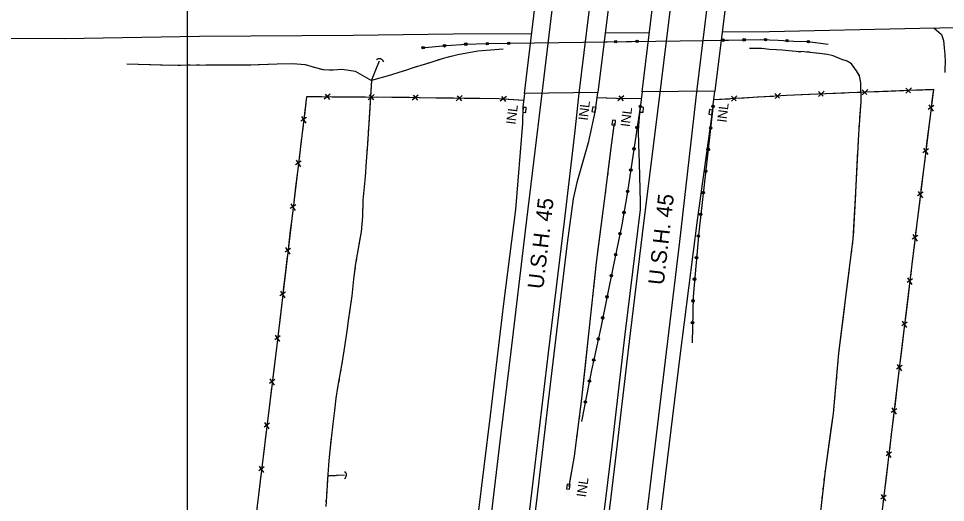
# Model space of a CAD drawing. Extents: x 353423 to 364002, y 127000 to 201942.
# Drawn here: x 361393 to 361981, y 142536 to 142843 of the extents above; entities that cross this region are included whole.
import ezdxf

# ---------------------------------------------------------------- set-up
doc = ezdxf.new("R2010")
doc.units = 0
for name, color, linetype in [('E_DTM_SlopeBottom', 7, 'Continuous'), ('E_DTM_SlopeTop', 7, 'Continuous'), ('E_LAND_TreeLine', 7, 'Continuous'), ('E_MISCPROP', 7, 'Continuous'), ('E_RW_IP', 7, 'Continuous'), ('E_STRUCT_WingWall', 7, 'Continuous')]:
    doc.layers.add(name, color=color, linetype=linetype)

msp = doc.modelspace()

# ---------------------------------------------------------------- linework, layer by layer
at = {"layer": 'E_DTM_SlopeBottom'}
for p, q in [((361955.75, 142796.06), (361959.32, 142799.42)), ((361955.79, 142799.28), (361958.7, 142796.24)), ((361590.51, 142795.32), (361586.74, 142792.13)), ((361590.29, 142792.08), (361587.54, 142795.3)), ((361618.43, 142795.13), (361614.69, 142791.89)), ((361618.24, 142791.88), (361615.45, 142795.07)), ((361646.39, 142794.86), (361642.6, 142791.68)), ((361646.15, 142791.62), (361643.41, 142794.85)), ((361674.31, 142794.45), (361670.54, 142791.24)), ((361674.1, 142791.2), (361671.33, 142794.41)), ((361702.32, 142793.89), (361698.4, 142790.88)), ((361701.95, 142790.66), (361699.35, 142794)), ((361776.77, 142794.34), (361772.98, 142791.14)), ((361776.55, 142791.09), (361773.79, 142794.32)), ((361845.11, 142794.09), (361848.08, 142791.12)), ((361845.14, 142790.87), (361848.63, 142794.31)), ((361872.75, 142795.79), (361875.72, 142792.81)), ((361872.78, 142792.56), (361876.27, 142796)), ((361900.41, 142793.85), (361903.97, 142797.23)), ((361900.45, 142797.08), (361903.35, 142794.04)), ((361928.08, 142794.98), (361931.64, 142798.34)), ((361928.12, 142798.21), (361931.02, 142795.16)), ((361973.49, 142788.09), (361970.02, 142785.72)), ((361970.32, 142788.65), (361973.06, 142784.59)), ((361575.41, 142780.59), (361571.92, 142778.19)), ((361572.21, 142781.15), (361574.98, 142777.06)), ((361970.11, 142760.6), (361966.64, 142758.23)), ((361966.94, 142761.17), (361969.68, 142757.1)), ((361572.04, 142752.86), (361568.54, 142750.46)), ((361568.83, 142753.42), (361571.6, 142749.33)), ((361966.73, 142733.12), (361963.26, 142730.74)), ((361963.56, 142733.68), (361966.3, 142729.62)), ((361568.66, 142725.13), (361565.16, 142722.73)), ((361565.45, 142725.69), (361568.23, 142721.6)), ((361963.36, 142705.63), (361959.9, 142703.25)), ((361960.19, 142706.18), (361962.94, 142702.13)), ((361565.35, 142697.4), (361561.87, 142694.98)), ((361562.15, 142697.95), (361564.94, 142693.86)), ((361960.04, 142678.14), (361956.57, 142675.76)), ((361956.86, 142678.69), (361959.61, 142674.64)), ((361562.09, 142669.65), (361558.6, 142667.24)), ((361558.88, 142670.2), (361561.67, 142666.12)), ((361956.71, 142650.64), (361953.25, 142648.26)), ((361953.53, 142651.2), (361956.29, 142647.14)), ((361558.82, 142641.91), (361555.33, 142639.49)), ((361555.61, 142642.46), (361558.4, 142638.38)), ((361953.38, 142623.15), (361949.92, 142620.77)), ((361950.21, 142623.7), (361952.96, 142619.65)), ((361555.45, 142614.17), (361551.95, 142611.77)), ((361552.25, 142614.73), (361555.02, 142610.64)), ((361950.06, 142595.65), (361946.6, 142593.27)), ((361946.88, 142596.21), (361949.64, 142592.15)), ((361552.06, 142586.44), (361548.56, 142584.04)), ((361548.85, 142587), (361551.62, 142582.91)), ((361946.73, 142568.16), (361943.27, 142565.78)), ((361943.56, 142568.71), (361946.31, 142564.66)), ((361548.67, 142558.71), (361545.17, 142556.31)), ((361545.46, 142559.27), (361548.24, 142555.18)), ((361943.41, 142540.66), (361939.95, 142538.28)), ((361940.23, 142541.22), (361942.98, 142537.16))]:
    msp.add_line(p, q, dxfattribs=at)
for points in [[(361760.35, 142796.52), (361713.85, 142795.74), (361725.73, 142894.55), (361772.51, 142895.42), (361760.35, 142796.52)], [(361834.67, 142797.35), (361788.45, 142796.85), (361800.51, 142895.99), (361846.79, 142895.82), (361834.67, 142797.35)], [(361713.34, 142791.46), (361697.52, 142792.44), (361658.2, 142792.89), (361635.67, 142793.32), (361598.68, 142793.45), (361575.51, 142793.8), (361566.05, 142716.13), (361556.6, 142635.92), (361549.03, 142574.09), (361536.29, 142469.74), (361530.89, 142422.24), (361526.2, 142385.1), (361523.76, 142364.3), (361522.64, 142353.1), (361525.07, 142302.08), (361527.65, 142245.3), (361532.31, 142149.08), (361536.23, 142050.68), (361528.83, 141990.1), (361518.84, 141902.54)], [(361585.05, 142793.66), (361575.51, 142793.8), (361575.29, 142792.01)], [(361601.63, 142793.44), (361598.68, 142793.45), (361591.65, 142793.56)], [(361612.98, 142793.4), (361601.63, 142793.44)], [(361629.57, 142793.35), (361619.58, 142793.38)], [(361640.92, 142793.22), (361635.67, 142793.32), (361629.57, 142793.35)], [(361657.5, 142792.9), (361647.52, 142793.1)], [(361713.85, 142795.74), (361712.83, 142787.23)], [(361759.16, 142786.82), (361760.35, 142796.52)], [(361787.91, 142792.42), (361772.15, 142792.67), (361759.92, 142793.01)], [(361771.29, 142792.69), (361759.92, 142793.01)], [(361788.45, 142796.85), (361787.46, 142788.72)], [(361834, 142791.92), (361880.06, 142794.74), (361919.61, 142796.38), (361973.27, 142798.47), (361962.58, 142711.57), (361951.22, 142617.71), (361935.91, 142491.05), (361929.65, 142439.04), (361914.23, 142307.69), (361885.97, 142213.28), (361860.37, 142126.24), (361828.59, 142016.47), (361820.96, 141948.22), (361815.27, 141902.13)], [(361833.6, 142788.68), (361834.67, 142797.35)], [(361850.41, 142792.92), (361861.64, 142793.61)], [(361861.64, 142793.61), (361871.52, 142794.22)], [(361878.05, 142794.62), (361880.06, 142794.74), (361889.3, 142795.12)], [(361889.3, 142795.12), (361899.19, 142795.53)], [(361905.72, 142795.8), (361916.97, 142796.27)], [(361916.97, 142796.27), (361919.61, 142796.38), (361926.86, 142796.66)], [(361933.4, 142796.92), (361944.64, 142797.36)], [(361944.64, 142797.36), (361954.53, 142797.74)], [(361961.07, 142797.99), (361972.32, 142798.43)], [(361972.32, 142798.43), (361973.27, 142798.47), (361972.17, 142789.59)], [(361575.29, 142792.01), (361574.08, 142782.1)], [(361668.85, 142792.77), (361658.2, 142792.89), (361657.5, 142792.9)], [(361685.43, 142792.58), (361675.45, 142792.69)], [(361696.78, 142792.45), (361685.43, 142792.58)], [(361713.34, 142791.46), (361703.37, 142792.08)], [(361756.59, 142784.46), (361758.54, 142784.04), (361759.17, 142786.97), (361757.22, 142787.39), (361756.59, 142784.46)], [(361787.91, 142792.42), (361777.91, 142792.58)], [(361834, 142791.92), (361843.88, 142792.52)], [(361714.87, 142786.82), (361712.88, 142786.93), (361712.71, 142783.94), (361714.71, 142783.83), (361714.87, 142786.82)], [(361789.3, 142786.86), (361787.31, 142787.05), (361787.03, 142784.06), (361789.03, 142783.88), (361789.3, 142786.86)], [(361830.75, 142782.61), (361832.73, 142782.33), (361833.14, 142785.31), (361831.16, 142785.58), (361830.75, 142782.61)], [(361971.37, 142783.09), (361970, 142771.92)], [(361573.28, 142775.55), (361571.91, 142764.28)], [(361769.31, 142775.88), (361771.29, 142775.64), (361771.66, 142778.61), (361769.68, 142778.86), (361769.31, 142775.88)], [(361970, 142771.92), (361968.79, 142762.1)], [(361571.91, 142764.28), (361570.7, 142754.37)], [(361967.99, 142755.6), (361966.62, 142744.43)], [(361569.91, 142747.81), (361568.53, 142736.55)], [(361966.62, 142744.43), (361965.41, 142734.61)], [(361568.53, 142736.55), (361567.33, 142726.64)], [(361964.61, 142728.12), (361963.24, 142716.95)], [(361566.53, 142720.08), (361566.05, 142716.13), (361565.18, 142708.81)], [(361963.24, 142716.95), (361962.58, 142711.57), (361962.04, 142707.12)], [(361565.18, 142708.81), (361564.02, 142698.9)], [(361961.26, 142700.63), (361959.9, 142689.45)], [(361563.24, 142692.34), (361561.92, 142681.07)], [(361959.9, 142689.45), (361958.72, 142679.63)], [(361561.92, 142681.07), (361560.75, 142671.15)], [(361957.93, 142673.13), (361956.58, 142661.96)], [(361559.98, 142664.6), (361558.65, 142653.32)], [(361956.58, 142661.96), (361955.39, 142652.13)], [(361558.65, 142653.32), (361557.48, 142643.41)], [(361954.6, 142645.64), (361953.25, 142634.46)], [(361556.71, 142636.85), (361556.6, 142635.92), (361555.33, 142625.58)], [(361953.25, 142634.46), (361952.06, 142624.64)], [(361555.33, 142625.58), (361554.12, 142615.68)], [(361951.28, 142618.14), (361951.22, 142617.71), (361949.92, 142606.97)], [(361553.32, 142609.12), (361551.94, 142597.86)], [(361949.92, 142606.97), (361948.74, 142597.14)], [(361551.94, 142597.86), (361550.73, 142587.95)], [(361947.95, 142590.65), (361946.6, 142579.48)], [(361549.92, 142581.4), (361549.03, 142574.09), (361548.54, 142570.13)], [(361946.6, 142579.48), (361945.41, 142569.65)], [(361548.54, 142570.13), (361547.34, 142560.22)], [(361944.63, 142563.15), (361943.28, 142551.98)], [(361546.54, 142553.67), (361545.16, 142542.4)], [(361943.28, 142551.98), (361942.09, 142542.15)], [(361740.42, 142544.88), (361742.4, 142544.6), (361742.81, 142547.57), (361740.83, 142547.85), (361740.42, 142544.88)], [(361545.16, 142542.4), (361543.95, 142532.49)]]:
    msp.add_lwpolyline(points, dxfattribs=at)
for centre, radius, start, end in [((361621.67, 142814.79), 3.04, 21.57066, 127.81023), ((361598.04, 142553.52), 2.77, 306.156, 52.39556)]:
    msp.add_arc(centre, radius, start, end, dxfattribs=at)
at = {"layer": 'E_DTM_SlopeTop'}
for points in [[(361717.25, 141911.21), (361736.84, 142075.01), (361748.11, 142167.83), (361756.92, 142242.78), (361769.37, 142344.86), (361785.08, 142475.67), (361798.41, 142585.81), (361812.43, 142701.79), (361823.46, 142798.67), (361838.06, 142918.21), (361850.79, 143022.62), (361867.68, 143162.74), (361883.41, 143295.3), (361897.31, 143408.97), (361910.94, 143520.65), (361925.45, 143642.66), (361940.04, 143762.39), (361956.29, 143899.14)], [(361619.98, 141919.6), (361642.06, 142103.21), (361648.02, 142155.44), (361656.62, 142225.79), (361663.46, 142284.57), (361672.36, 142357.55), (361681.24, 142431.07), (361689.44, 142499.97), (361699.02, 142580.17), (361705.31, 142631.91), (361714.51, 142708.58), (361725.12, 142795.89), (361737.29, 142898.23), (361748.13, 142986.83), (361757.86, 143069.24), (361767.99, 143152.26), (361778.01, 143233.75), (361788.06, 143318.61), (361800.5, 143421.86), (361812.98, 143525.72), (361822.96, 143609.22), (361835.38, 143711.55), (361847.11, 143810.81), (361856.63, 143888.02)], [(361929.63, 143878.65), (361913.61, 143745.82), (361902.39, 143652.41), (361891.82, 143564.17), (361880.54, 143472.41), (361868.42, 143371.11), (361857.64, 143279.95), (361846.68, 143189.76), (361835.45, 143097.72), (361826, 143017.51), (361820, 142970.64), (361814.38, 142918.39), (361811.3, 142891.18), (361799.14, 142791.2), (361789.32, 142713.49), (361780.26, 142638.42), (361771.35, 142562.49), (361761.34, 142480.1), (361747.9, 142369.11), (361734.47, 142258.33), (361719.15, 142130.41), (361701.71, 141985.26), (361693.27, 141913.82)], [(361643.1, 141914.92), (361662.93, 142079.76), (361672.45, 142159.94), (361682.48, 142244.43), (361693.84, 142338.25), (361706.13, 142440.77), (361718.44, 142542.21), (361729.11, 142631.07), (361739.22, 142714.58), (361745.99, 142772.04), (361748.46, 142796.02), (361761.21, 142899.57)], [(361765, 142834.38), (361793.04, 142834.59)], [(361839.3, 142834.95), (361869.26, 142835.18), (361964.7, 142837.4), (362054.14, 142838.83)], [(359777.35, 142816.6), (359819.85, 142816.79), (359905.51, 142816.83), (359991.39, 142817.56), (360067.13, 142817.86), (360148.5, 142819.18), (360231.35, 142820.12), (360317.67, 142820.49), (360437.6, 142821.49), (360550.29, 142822.64), (360688.76, 142824.38), (360777.66, 142824.96), (360891.84, 142826.64), (360995.34, 142827.66), (361094.31, 142828.74), (361182.46, 142829.57), (361306.64, 142830.92), (361422.09, 142830.84), (361507.58, 142832.17), (361604.97, 142832.83), (361668.59, 142833.63), (361718.45, 142834.01)], [(361712.83, 142787.23), (361712.45, 142776.67), (361708.02, 142722.2), (361700.56, 142662.5), (361691.95, 142591.27), (361684.08, 142526.14), (361673.63, 142441.25), (361663.3, 142354.1), (361650.67, 142248.78), (361637.3, 142135.37), (361623.28, 142021.51), (361611.29, 141920.96)], [(361690.57, 141914.42), (361704.31, 142030.13), (361712.11, 142096.19), (361719.97, 142160.84), (361728.09, 142230.1), (361737.68, 142308.39), (361750.07, 142413.2), (361759.65, 142491.73), (361769, 142567.91), (361777.73, 142643.03), (361787.36, 142722.21), (361787.42, 142726.92), (361786.83, 142751.5), (361786.32, 142763.61), (361786.24, 142772.1), (361786.48, 142778.04), (361787.46, 142788.72)], [(361833.6, 142788.68), (361823.48, 142715.34), (361812.43, 142628.95), (361800.94, 142535.54), (361790.38, 142444.03), (361774.36, 142312.73), (361758.32, 142179.05), (361739.54, 142025.53), (361726.21, 141910.72)], [(361759.16, 142786.82), (361754.24, 142764.56), (361747.1, 142739.32), (361744.6, 142728.89), (361740.8, 142700.68), (361735.44, 142655.19), (361728.88, 142600.46), (361721.87, 142540.68), (361714.21, 142479.02), (361705.56, 142406.43), (361696.39, 142330.82), (361687.15, 142253.75), (361677.55, 142172.79), (361667.16, 142085.33), (361654.75, 141984)]]:
    msp.add_lwpolyline(points, dxfattribs=at)
at = {"layer": 'E_LAND_TreeLine'}
msp.add_line((361500, 141500), (361500, 144000), dxfattribs=at)
at = {"layer": 'E_MISCPROP'}
for points in [[(361973.5, 142837.55), (361978.4, 142833.31), (361979.61, 142829.52), (361980.12, 142824.82), (361980.46, 142820.65), (361980.67, 142815.89), (361980.6, 142811.34), (361980.54, 142809.23)], [(361648.51, 142824.8), (361664.19, 142826.23), (361676.9, 142827.18), (361689.38, 142827.5), (361843.26, 142829.74), (361863.86, 142830.06), (361874.73, 142829.62), (361884.77, 142829.08), (361893.7, 142828.8), (361906.44, 142827.19)], [(361764.29, 142828.59), (361792.36, 142829)], [(361838.65, 142829.67), (361843.26, 142829.74), (361863.86, 142830.06), (361874.73, 142829.62), (361884.77, 142829.08), (361893.7, 142828.8), (361906.44, 142827.19)], [(361648.51, 142824.8), (361664.19, 142826.23), (361676.9, 142827.18), (361689.38, 142827.5), (361717.72, 142827.91)], [(361787.46, 142788.72), (361779.27, 142733.34), (361775.54, 142712.32), (361770.09, 142686.04), (361762.22, 142647.3), (361756.34, 142620.05), (361749.94, 142587.47)], [(361787.46, 142788.72), (361779.27, 142733.34), (361775.54, 142712.32), (361770.09, 142686.04), (361762.22, 142647.3), (361756.34, 142620.05), (361749.94, 142587.47)], [(361833.6, 142788.68), (361824.35, 142707.85), (361820.77, 142666.94), (361820.13, 142637.55)], [(361833.6, 142788.68), (361824.35, 142707.85), (361820.77, 142666.94), (361820.13, 142637.55)]]:
    msp.add_lwpolyline(points, dxfattribs=at)
for centre, radius in [((361690.18, 142827.51), 0.791), ((361703.76, 142827.71), 0.791), ((361771.7, 142828.7), 0.791), ((361771.7, 142828.7), 0.399), ((361785.28, 142828.89), 0.791), ((361785.28, 142828.9), 0.399), ((361839.63, 142829.69), 0.791), ((361839.63, 142829.69), 0.399), ((361853.22, 142829.89), 0.791), ((361853.22, 142829.89), 0.399), ((361866.8, 142829.94), 0.791), ((361866.8, 142829.94), 0.399), ((361880.37, 142829.31), 0.791), ((361880.37, 142829.31), 0.399), ((361893.95, 142828.77), 0.791), ((361893.95, 142828.77), 0.399), ((361649.51, 142824.9), 0.791), ((361649.51, 142824.9), 0.399), ((361663.04, 142826.13), 0.791), ((361663.04, 142826.13), 0.399), ((361676.59, 142827.16), 0.791), ((361676.59, 142827.16), 0.399), ((361690.18, 142827.51), 0.399), ((361703.76, 142827.71), 0.399), ((361787.32, 142787.73), 0.795), ((361787.32, 142787.73), 0.401), ((361833.49, 142787.67), 0.804), ((361833.49, 142787.67), 0.405), ((361785.32, 142774.22), 0.795), ((361785.32, 142774.22), 0.401), ((361831.92, 142773.96), 0.804), ((361831.92, 142773.96), 0.405), ((361783.32, 142760.71), 0.795), ((361783.32, 142760.71), 0.401), ((361830.35, 142760.25), 0.804), ((361830.35, 142760.25), 0.405), ((361781.32, 142747.21), 0.795), ((361781.32, 142747.21), 0.401), ((361828.78, 142746.53), 0.804), ((361828.78, 142746.53), 0.405), ((361779.32, 142733.7), 0.795), ((361779.32, 142733.7), 0.401), ((361827.21, 142732.82), 0.804), ((361827.21, 142732.82), 0.405), ((361776.95, 142720.26), 0.795), ((361776.95, 142720.26), 0.401), ((361825.64, 142719.11), 0.804), ((361825.64, 142719.11), 0.405), ((361774.41, 142706.85), 0.795), ((361774.41, 142706.85), 0.401), ((361824.14, 142705.39), 0.804), ((361824.14, 142705.39), 0.405), ((361771.63, 142693.48), 0.795), ((361771.63, 142693.48), 0.401), ((361822.93, 142691.64), 0.804), ((361822.93, 142691.64), 0.405), ((361768.89, 142680.11), 0.795), ((361768.89, 142680.11), 0.401), ((361821.73, 142677.89), 0.804), ((361821.73, 142677.89), 0.405), ((361766.17, 142666.73), 0.795), ((361766.17, 142666.73), 0.401), ((361820.7, 142664.13), 0.804), ((361820.71, 142664.13), 0.405), ((361763.45, 142653.35), 0.795), ((361763.45, 142653.35), 0.401), ((361820.41, 142650.33), 0.804), ((361820.41, 142650.33), 0.405), ((361760.64, 142639.99), 0.795), ((361760.64, 142639.99), 0.401), ((361757.76, 142626.64), 0.795), ((361757.76, 142626.64), 0.401), ((361755.01, 142613.27), 0.795), ((361755.01, 142613.27), 0.401), ((361752.38, 142599.88), 0.795), ((361752.38, 142599.87), 0.401)]:
    msp.add_circle(centre, radius, dxfattribs=at)
at = {"layer": 'E_STRUCT_WingWall'}
for points in [[(361700.2, 142823.87), (361684.24, 142822.64), (361671.5, 142820.44), (361662.26, 142818.11), (361653.8, 142815.28), (361647.99, 142813.58), (361642.52, 142811.96), (361638.2, 142810.44), (361634.07, 142809.15), (361628.68, 142807.4), (361616.73, 142804.15), (361621.75, 142816.52)], [(361700.2, 142823.87), (361684.24, 142822.64), (361671.5, 142820.44), (361664.6, 142818.7)], [(361900.54, 142519.62), (361904.76, 142556.12), (361909.84, 142592.68), (361913.37, 142631.02), (361917.51, 142665.06), (361922.44, 142703.27), (361924.03, 142733.11), (361925.98, 142769.95), (361927.41, 142790.68), (361927.21, 142802.69), (361926.37, 142807.13), (361924.57, 142810.3), (361921.38, 142814.7), (361918.56, 142816.24), (361915.14, 142817.47), (361909.66, 142819.64), (361906.05, 142820.57), (361901.11, 142821.2), (361895.04, 142821.95), (361891.26, 142822.28), (361886.21, 142822.4), (361881.61, 142822.85), (361877.4, 142823.34), (361873.8, 142823.58), (361869.32, 142823.85), (361864.41, 142824.3), (361860.39, 142824.41), (361857.57, 142824.39), (361856.51, 142824.38)], [(361883.7, 142822.65), (361881.61, 142822.85), (361877.4, 142823.34), (361873.8, 142823.58), (361869.32, 142823.85), (361864.41, 142824.3), (361860.39, 142824.41), (361857.57, 142824.39), (361856.51, 142824.38)], [(361889.33, 142822.33), (361887.45, 142822.37)], [(361638.53, 142810.55), (361638.2, 142810.44), (361634.07, 142809.15), (361628.68, 142807.4), (361616.73, 142804.15), (361621.75, 142816.52)], [(361659.83, 142817.3), (361657.48, 142816.51)], [(361894.95, 142821.96), (361893.08, 142822.12)], [(361900.55, 142821.27), (361898.68, 142821.5)], [(361926.31, 142807.23), (361924.57, 142810.3), (361921.38, 142814.7), (361918.56, 142816.24), (361915.14, 142817.47), (361909.66, 142819.64), (361906.05, 142820.57), (361904.28, 142820.8)], [(361461.35, 142814.55), (361491.57, 142813.86), (361517.48, 142814.07), (361538.86, 142814.05), (361556.91, 142814.74), (361566.65, 142814.78), (361574.58, 142814.19), (361580.22, 142812.52), (361586.03, 142810.98), (361592.3, 142810.89), (361597.98, 142811.25), (361602.27, 142810.73), (361606.29, 142809.91), (361616.73, 142804.15)], [(361461.35, 142814.55), (361489.89, 142813.9)], [(361493.82, 142813.88), (361495.79, 142813.9)], [(361499.73, 142813.93), (361501.7, 142813.95)], [(361505.63, 142813.98), (361507.6, 142813.99)], [(361511.54, 142814.02), (361517.48, 142814.07), (361538.86, 142814.05), (361540.08, 142814.09)], [(361540.08, 142814.09), (361556.91, 142814.74), (361566.65, 142814.78), (361568.61, 142814.63)], [(361572.53, 142814.34), (361574.5, 142814.19)], [(361578.28, 142813.09), (361580.16, 142812.54)], [(361583.97, 142811.52), (361585.87, 142811.02)], [(361589.8, 142810.92), (361592.3, 142810.89), (361597.98, 142811.25), (361602.27, 142810.73), (361606.29, 142809.91), (361616.73, 142804.15)], [(361645.6, 142812.87), (361643.22, 142812.17)], [(361652.75, 142814.97), (361650.36, 142814.27)], [(361926.68, 142780.15), (361927.41, 142790.68), (361927.21, 142802.69), (361926.37, 142807.13), (361926.31, 142807.23)], [(361616.73, 142804.15), (361614.08, 142763.54), (361613.33, 142752.65), (361612.62, 142742.95), (361611.9, 142734.46), (361611.17, 142728.14), (361610.93, 142717.78), (361610.15, 142708.06), (361608.24, 142697.37), (361606.64, 142687.79), (361605.34, 142677.99), (361604.3, 142667.3), (361601.97, 142651.47), (361600.99, 142644.84), (361599.58, 142635.19), (361598.18, 142625.57), (361595.23, 142609.04), (361594.02, 142602.26), (361593.13, 142594.63), (361592.26, 142586.08), (361591.02, 142576.7), (361590.22, 142568.87), (361589.54, 142562.86), (361588.97, 142553.93), (361588.27, 142543.43), (361587.64, 142533.66)], [(361616.73, 142804.15), (361614.92, 142776.41)], [(361770.63, 142777.07), (361768.64, 142761.33), (361764.41, 142727.75), (361759.26, 142688.4), (361754.42, 142643.16), (361750.07, 142602.22), (361745.28, 142565.6), (361741.97, 142546.37)], [(361770.46, 142775.74), (361768.64, 142761.33), (361767.11, 142749.19)], [(361926.29, 142774.53), (361926.42, 142776.4)], [(361614.67, 142772.58), (361614.54, 142770.67)], [(361925.92, 142768.9), (361925.98, 142769.95), (361926.04, 142770.78)], [(361614.29, 142766.84), (361614.17, 142764.93)], [(361925.62, 142763.27), (361925.72, 142765.15)], [(361613.91, 142761.1), (361613.78, 142759.19)], [(361923.98, 142732.28), (361924.03, 142733.11), (361925.42, 142759.51)], [(361613.52, 142755.37), (361613.33, 142752.65), (361612.62, 142742.95), (361611.9, 142734.46), (361611.17, 142728.14), (361611.16, 142727.69)], [(361766.62, 142745.35), (361766.38, 142743.43)], [(361765.9, 142739.58), (361765.66, 142737.66)], [(361765.17, 142733.81), (361764.93, 142731.89)], [(361922.53, 142705.05), (361923.98, 142732.28)], [(361611.16, 142727.69), (361610.93, 142717.78), (361610.15, 142708.06), (361608.72, 142700.05)], [(361764.44, 142728.05), (361764.41, 142727.75), (361760.8, 142700.19)], [(361760.8, 142700.19), (361759.26, 142688.4), (361757.54, 142672.28)], [(361921.94, 142699.45), (361922.18, 142701.31)], [(361608.06, 142696.27), (361607.74, 142694.38)], [(361921.22, 142693.85), (361921.46, 142695.72)], [(361607.11, 142690.6), (361606.79, 142688.71)], [(361920.5, 142688.26), (361920.74, 142690.12)], [(361606.26, 142684.91), (361606.01, 142683.01)], [(361916.59, 142657.47), (361917.51, 142665.06), (361920.02, 142684.52)], [(361605.5, 142679.21), (361605.34, 142677.99), (361604.3, 142667.3), (361601.99, 142651.64)], [(361757.12, 142668.43), (361756.92, 142666.5)], [(361756.51, 142662.65), (361756.3, 142660.72)], [(361755.89, 142656.87), (361755.68, 142654.94)], [(361913.31, 142630.4), (361913.37, 142631.02), (361916.59, 142657.47)], [(361601.99, 142651.64), (361601.97, 142651.47), (361600.99, 142644.84), (361599.58, 142635.19), (361598.18, 142625.57), (361597.93, 142624.15)], [(361755.27, 142651.09), (361754.42, 142643.16), (361752.3, 142623.15)], [(361752.3, 142623.15), (361750.07, 142602.22), (361749.16, 142595.24)], [(361912.8, 142624.78), (361912.97, 142626.65)], [(361597.26, 142620.37), (361596.92, 142618.49)], [(361912.28, 142619.16), (361912.45, 142621.03)], [(361596.24, 142614.71), (361595.91, 142612.83)], [(361911.76, 142613.54), (361911.93, 142615.42)], [(361595.24, 142609.05), (361595.23, 142609.04), (361594.9, 142607.16)], [(361908.45, 142582.69), (361909.84, 142592.68), (361911.42, 142609.8)], [(361594.22, 142603.39), (361594.02, 142602.26), (361593.13, 142594.63), (361592.26, 142586.08), (361591.02, 142576.7), (361590.93, 142575.79)], [(361748.66, 142591.39), (361748.4, 142589.47)], [(361747.9, 142585.63), (361747.65, 142583.71)], [(361904.71, 142555.68), (361904.76, 142556.12), (361908.45, 142582.69)], [(361590.93, 142575.79), (361590.22, 142568.87), (361589.54, 142562.86), (361588.97, 142553.93), (361588.58, 142548.09)], [(361747.15, 142579.87), (361746.9, 142577.95)], [(361746.39, 142574.1), (361745.28, 142565.6), (361742.19, 142547.66)], [(361599.54, 142553.38), (361594.59, 142553.16), (361593.44, 142553.09), (361588.92, 142553.12)], [(361592.79, 142553.1), (361588.92, 142553.12)], [(361593.58, 142553.1), (361593.44, 142553.09), (361593.32, 142553.1)], [(361594.35, 142553.15), (361594.1, 142553.13)], [(361595.14, 142553.19), (361594.88, 142553.18)], [(361599.54, 142553.38), (361595.68, 142553.21)], [(361904.06, 142550.07), (361904.28, 142551.94)], [(361903.42, 142544.47), (361903.63, 142546.34)], [(361588.32, 142544.26), (361588.27, 142543.43), (361588.2, 142542.35)], [(361902.77, 142538.86), (361902.98, 142540.73)], [(361587.95, 142538.52), (361587.83, 142536.61)]]:
    msp.add_lwpolyline(points, dxfattribs=at)

# ---------------------------------------------------------------- texts
at = {"layer": 'E_DTM_SlopeBottom'}
for rotation, p in [(82.98459, (361708.11, 142775.87)), (82.98459, (361753.88, 142778.45)), (82.98459, (361841.9, 142777.18)), (82.98459, (361780.65, 142774.34)), (82.07528, (361752.76, 142539.23))]:
    msp.add_text('INL', height=6, rotation=rotation, dxfattribs=at).set_placement(p)
at = {"layer": 'E_RW_IP'}
for rotation, p in [(83.28172, (361725.63, 142671.33)), (83.50252, (361802.16, 142673.88))]:
    msp.add_text('U.S.H. 45', height=10, rotation=rotation, dxfattribs=at).set_placement(p)

doc.saveas('drawing.dxf')
